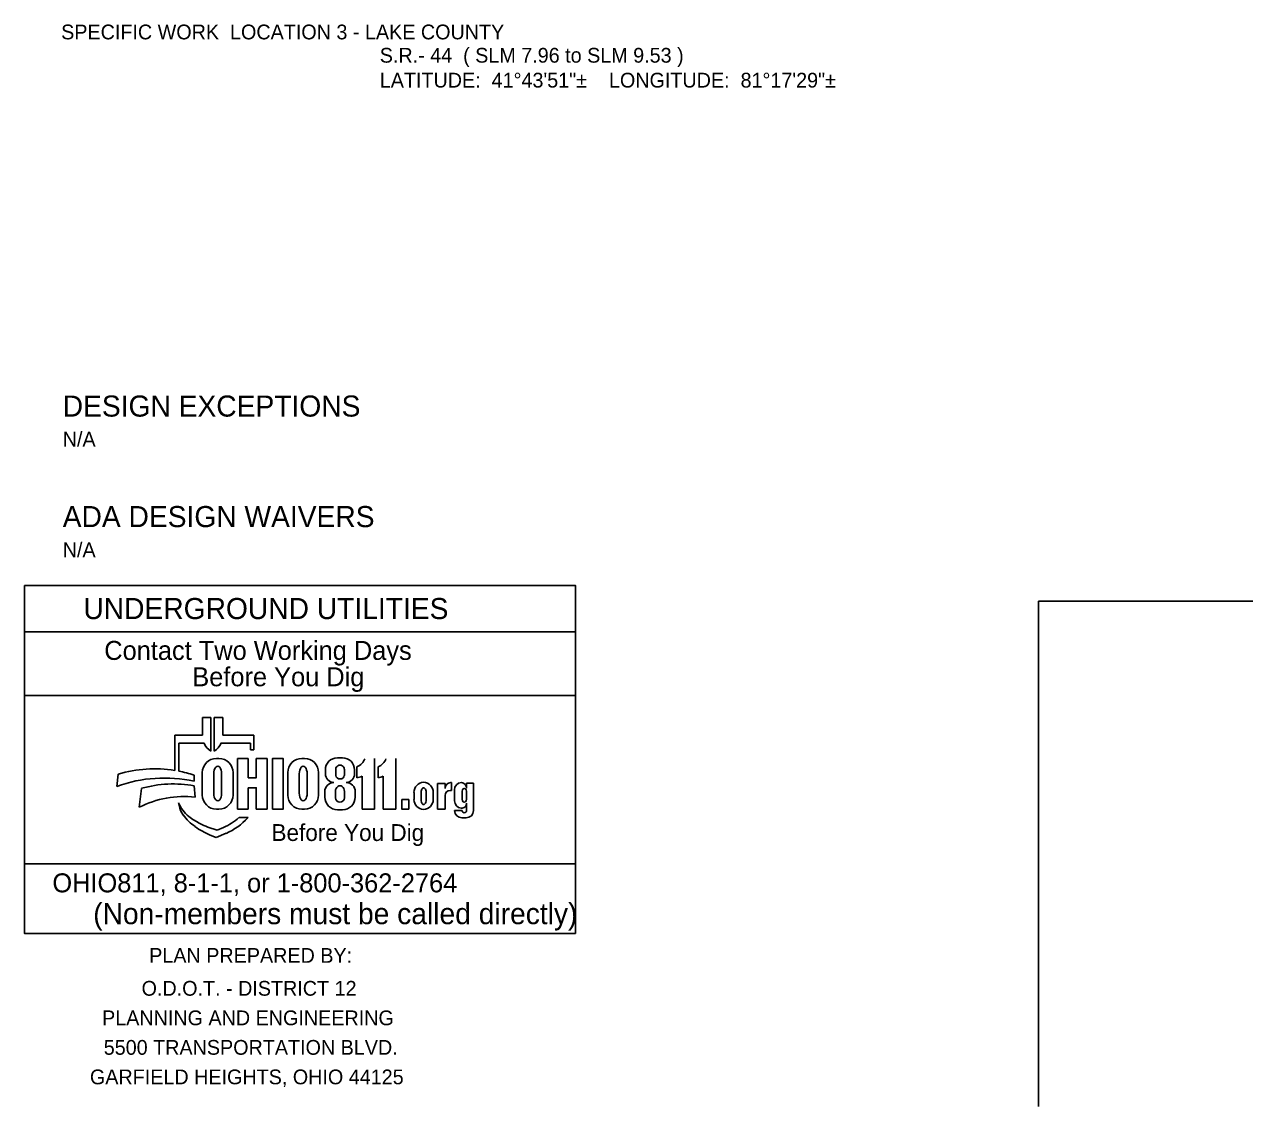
# Model space of a CAD drawing. Extents: x -59 to 82, y -3 to 49.
# Drawn here: x -59.18 to -47.61, y -1.29 to 8.97 of the extents above; entities that cross this region are included whole.
import ezdxf

# ---------------------------------------------------------------- set-up
doc = ezdxf.new("R2010")
doc.units = 0
doc.layers.add('SH_Data', color=7, linetype='Continuous')
doc.layers.add('SH_Text', color=7, linetype='Continuous')

msp = doc.modelspace()

# ---------------------------------------------------------------- linework, layer by layer
at = {"layer": 'SH_Data'}
for p, q in [((-49.562, 3.503), (-36.112, 3.503)), ((-49.562, -1.288), (-49.562, 3.503)), ((-57.411, 2.4), (-57.492, 2.4)), ((-57.492, 2.4), (-57.492, 2.233)), ((-57.411, 2.083), (-57.411, 2.4)), ((-57.3, 2.4), (-57.38, 2.4)), ((-57.38, 2.4), (-57.38, 2.083)), ((-57.3, 2.233), (-57.3, 2.4)), ((-57.492, 2.233), (-57.754, 2.233)), ((-57.754, 2.233), (-57.754, 1.899)), ((-57.003, 2.233), (-57.3, 2.233)), ((-57.003, 2.093), (-57.003, 2.233)), ((-57.717, 1.892), (-57.717, 2.156)), ((-57.717, 2.156), (-57.476, 2.156)), ((-57.316, 2.156), (-57.037, 2.156)), ((-57.037, 2.156), (-57.037, 2.093)), ((-57.037, 2.093), (-57.003, 2.093)), ((-57.335, 2.012), (-57.359, 2.012)), ((-57.057, 2.011), (-57.158, 2.011)), ((-57.158, 2.011), (-57.158, 1.533)), ((-56.524, 2.012), (-56.549, 2.012)), ((-56.163, 2.019), (-56.212, 2.019)), ((-55.859, 2.011), (-55.859, 1.533)), ((-55.659, 2.011), (-55.659, 1.533)), ((-58.29, 1.865), (-58.304, 1.748)), ((-57.571, 1.797), (-57.571, 1.855)), ((-57.493, 1.878), (-57.493, 1.666)), ((-57.384, 1.683), (-57.384, 1.866)), ((-57.31, 1.866), (-57.31, 1.683)), ((-57.201, 1.666), (-57.201, 1.878)), ((-56.682, 1.878), (-56.682, 1.666)), ((-56.573, 1.683), (-56.573, 1.866)), ((-56.499, 1.866), (-56.499, 1.683)), ((-56.39, 1.666), (-56.39, 1.878)), ((-56.326, 1.905), (-56.326, 1.868)), ((-56.227, 1.851), (-56.227, 1.91)), ((-56.146, 1.91), (-56.146, 1.851)), ((-56.049, 1.868), (-56.049, 1.905)), ((-56.026, 1.83), (-56.026, 1.932)), ((-55.826, 1.83), (-55.826, 1.932)), ((-57.56, 1.647), (-57.57, 1.752)), ((-55.978, 1.533), (-55.978, 1.844)), ((-55.778, 1.533), (-55.778, 1.844)), ((-55.19, 1.776), (-55.263, 1.776)), ((-55.263, 1.776), (-55.263, 1.533)), ((-55.19, 1.729), (-55.19, 1.776)), ((-55.13, 1.784), (-55.136, 1.784)), ((-55.13, 1.709), (-55.13, 1.784)), ((-54.986, 1.731), (-54.986, 1.777)), ((-54.986, 1.777), (-54.921, 1.777)), ((-54.921, 1.777), (-54.921, 1.519)), ((-58.069, 1.729), (-58.091, 1.55)), ((-57.057, 1.533), (-57.057, 1.735)), ((-56.331, 1.698), (-56.331, 1.647)), ((-56.231, 1.639), (-56.231, 1.7)), ((-56.146, 1.7), (-56.146, 1.639)), ((-56.043, 1.647), (-56.043, 1.698)), ((-55.485, 1.624), (-55.485, 1.691)), ((-55.418, 1.622), (-55.418, 1.691)), ((-55.37, 1.691), (-55.37, 1.622)), ((-55.303, 1.691), (-55.303, 1.624)), ((-55.19, 1.533), (-55.19, 1.66)), ((-55.141, 1.709), (-55.13, 1.709)), ((-55.101, 1.611), (-55.101, 1.715)), ((-55.029, 1.625), (-55.029, 1.701)), ((-54.986, 1.701), (-54.986, 1.625)), ((-57.718, 1.593), (-57.713, 1.566)), ((-57.359, 1.533), (-57.335, 1.533)), ((-57.158, 1.533), (-57.057, 1.533)), ((-56.549, 1.533), (-56.524, 1.533)), ((-56.21, 1.526), (-56.164, 1.526)), ((-55.859, 1.533), (-55.978, 1.533)), ((-55.659, 1.533), (-55.778, 1.533)), ((-55.263, 1.533), (-55.19, 1.533)), ((-55.101, 1.519), (-55.029, 1.519)), ((-54.986, 1.519), (-54.986, 1.588)), ((-57.059, 1.453), (-57.145, 1.453)), ((-57.062, 1.45), (-57.059, 1.453)), ((-54.991, 1.449), (-55.031, 1.449)), ((-57.353, 1.332), (-57.441, 1.362)), ((-57.418, 1.286), (-57.362, 1.262)), ((-57.362, 1.262), (-57.267, 1.303)), ((-57.291, 1.358), (-57.353, 1.332)), ((-53.955, 0.354), (-59.18, 0.354))]:
    msp.add_line(p, q, dxfattribs=at)
for points in [[(-59.18, 3.654), (-53.955, 3.654), (-53.955, 3.214), (-59.18, 3.214)], [(-59.18, 3.214), (-53.955, 3.214), (-53.955, 2.609), (-59.18, 2.609)], [(-59.18, 2.609), (-53.955, 2.609), (-53.955, 1.014), (-59.18, 1.014)], [(-55.601, 1.622), (-55.535, 1.622), (-55.535, 1.533), (-55.601, 1.533)], [(-59.18, 1.014), (-53.955, 1.014), (-53.955, 0.354), (-59.18, 0.354)]]:
    msp.add_lwpolyline(points, close=True, dxfattribs=at)
for points in [[(-57.057, 1.735), (-56.981, 1.735), (-56.981, 1.533), (-56.879, 1.533), (-56.879, 2.011), (-56.981, 2.011), (-56.981, 1.83), (-57.057, 1.83), (-57.057, 2.011)], [(-56.828, 1.533), (-56.726, 1.533), (-56.726, 2.011), (-56.828, 2.011), (-56.828, 1.533)], [(-56.245, 1.785), (-56.245, 1.785)], [(-56.129, 1.785), (-56.129, 1.785)]]:
    msp.add_lwpolyline(points, dxfattribs=at)
for centre, radius, start, end in [((-57.34, 2.211), 0.147, 201.9296, 240.7469), ((-57.452, 2.211), 0.147, 299.2531, 338.0704), ((-57.359, 1.878), 0.134, 90, 180), ((-57.335, 1.878), 0.134, 0, 90), ((-56.549, 1.878), 0.134, 90, 180), ((-56.524, 1.878), 0.134, 0, 90), ((-56.212, 1.905), 0.114, 90, 180), ((-56.163, 1.905), 0.114, 0, 90), ((-56.077, 2.054), 0.132, 292.5572, 340.7355), ((-55.876, 2.054), 0.132, 292.5572, 340.7355), ((-57.946, 0.69), 1.224, 81.0007, 106.3144), ((-57.946, 0.69), 1.224, 72.1402, 79.2074), ((-56.242, 1.868), 0.0837, 180, 268.1442), ((-56.133, 1.868), 0.0837, 272.2058, 0), ((-57.852, 0.495), 1.332, 77.8238, 109.8274), ((-57.77, 0.677), 1.094, 79.44, 105.8467), ((-56.245, 1.698), 0.0865, 90, 180), ((-56.129, 1.698), 0.0865, 0, 90), ((-56.038, 1.962), 0.132, 275.1733, 297.0931), ((-55.838, 1.962), 0.132, 275.1733, 297.0931), ((-55.39, 1.691), 0.0956, 92.5886, 180), ((-55.398, 1.691), 0.0956, 0, 87.4114), ((-55.136, 1.729), 0.0548, 90, 180), ((-55.033, 1.715), 0.0686, 92.6865, 180), ((-55.039, 1.731), 0.0524, 0, 86.9262), ((-57.663, 0.702), 0.95, 83.8248, 116.8021), ((-57.359, 1.666), 0.134, 180, 270), ((-57.335, 1.666), 0.134, 270, 0), ((-56.549, 1.666), 0.134, 180, 270), ((-56.524, 1.666), 0.134, 270, 0), ((-56.21, 1.647), 0.121, 180, 270), ((-56.164, 1.647), 0.121, 270, 0), ((-55.39, 1.624), 0.0956, 180, 267.4114), ((-55.398, 1.624), 0.0956, 272.5886, 0), ((-55.141, 1.66), 0.0493, 90, 180), ((-57.438, 1.701), 0.3, 201.0457, 232.5314), ((-57.502, 1.602), 0.214, 189.6817, 216.0884), ((-55.032, 1.611), 0.0692, 180, 265.7132), ((-55.031, 1.519), 0.0699, 180, 270), ((-55.033, 1.588), 0.0467, 264.7825, 0), ((-54.991, 1.519), 0.0699, 270, 0), ((-57.302, 1.748), 0.461, 216.0884, 235.7167), ((-57.15, 2.076), 0.773, 232.5314, 241.794), ((-57.277, 1.839), 0.504, 241.794, 250.9821), ((-57.506, 1.852), 0.538, 293.4582, 312.0712), ((-57.506, 1.852), 0.599, 293.4582, 317.8286), ((-57.054, 2.112), 0.903, 235.7167, 246.2325)]:
    msp.add_arc(centre, radius, start, end, dxfattribs=at)
for centre, major_axis, ratio, start_param, end_param in [((-57.347, 1.866), (0, 0.0723), 0.514403, 4.712389, 7.853982), ((-56.536, 1.866), (0, 0.0723), 0.514403, 4.712389, 7.853982), ((-56.187, 1.91), (0.0404, 0), 0.969373, 0, 3.141593), ((-56.188, 1.7), (0, 0.0535), 0.794529, 4.712389, 7.853982), ((-56.187, 1.851), (0.0404, 0), 0.818453, 3.141593, 6.283185), ((-57.347, 1.683), (0, 0.0723), 0.514403, 1.570796, 4.712389), ((-56.536, 1.683), (0, 0.0723), 0.514403, 1.570796, 4.712389), ((-56.188, 1.639), (0.0425, 0), 0.959837, 3.141593, 6.283185), ((-55.394, 1.691), (0, 0.0434), 0.553236, 4.712389, 7.853982), ((-55.394, 1.622), (0, 0.046), 0.522014, 1.570796, 4.712389), ((-55.008, 1.701), (0, 0.0275), 0.777179, 4.712389, 7.853982), ((-55.008, 1.625), (0, 0.0275), 0.777179, 1.570796, 4.712389), ((-55.008, 1.519), (0.0214, 0), 0.959012, 3.141593, 6.283185)]:
    msp.add_ellipse(centre, major_axis=major_axis, ratio=ratio, start_param=start_param, end_param=end_param, dxfattribs=at)

# ---------------------------------------------------------------- texts
for s, height, p in [('SPECIFIC WORK  LOCATION 3 - LAKE COUNTY ', 0.14, (-58.832, 8.831)), ('S.R.- 44  ( SLM 7.96 to SLM 9.53 )', 0.14, (-55.81, 8.61)), ('LATITUDE:  41°43\'51"±    LONGITUDE:  81°17\'29"±', 0.14, (-55.81, 8.374)), ('UNDERGROUND UTILITIES', 0.2, (-58.621, 3.334)), ('Contact Two Working Days', 0.18, (-58.423, 2.947)), ('Before You Dig', 0.18, (-57.588, 2.697)), ('Before You Dig', 0.15972, (-56.837, 1.23)), ('OHIO811, 8-1-1, or 1-800-362-2764', 0.18, (-58.915, 0.743)), ('(Non-members must be called directly)', 0.2, (-58.528, 0.441)), ('PLAN PREPARED BY:', 0.14, (-57.997, 0.075)), ('O.D.O.T. - DISTRICT 12', 0.14, (-58.069, -0.237)), ('PLANNING AND ENGINEERING', 0.14, (-58.444, -0.517)), ('5500 TRANSPORTATION BLVD.', 0.14, (-58.428, -0.797)), ('GARFIELD HEIGHTS, OHIO 44125', 0.14, (-58.559, -1.077))]:
    msp.add_text(s, height=height, dxfattribs=at).set_placement(p)
at = {"layer": 'SH_Text'}
for s, height, p in [('DESIGN EXCEPTIONS', 0.2, (-58.817, 5.254)), ('N/A', 0.14, (-58.817, 4.97)), ('ADA DESIGN WAIVERS', 0.2, (-58.817, 4.206)), ('N/A', 0.14, (-58.817, 3.921))]:
    msp.add_text(s, height=height, dxfattribs=at).set_placement(p)

doc.saveas('drawing.dxf')
